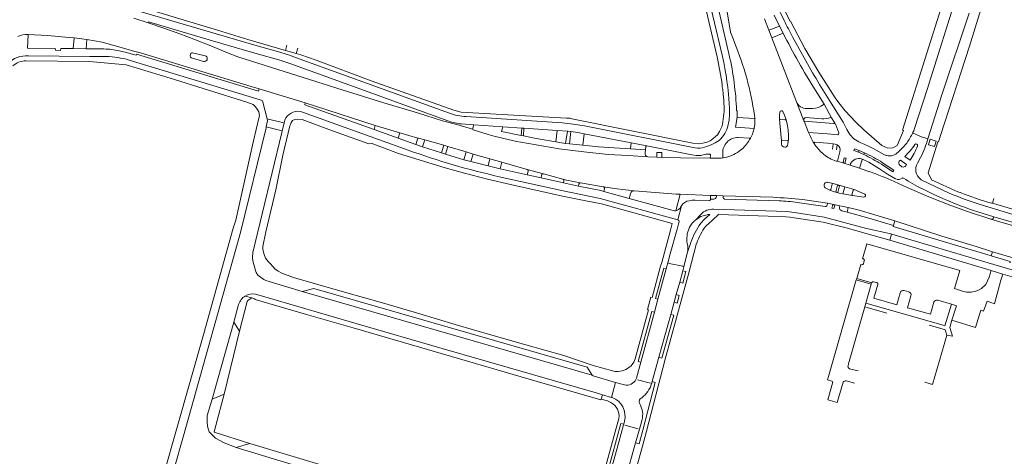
# Model space of a CAD drawing. Extents: x 145000 to 155000, y 457500 to 470000.
# Tile 333 of 548: x 149645 to 149958, y 463721 to 463860. Entities that reach past the tile are written whole.
import ezdxf

# ---------------------------------------------------------------- set-up
doc = ezdxf.new("R2010")
doc.units = 0
doc.header["$LTSCALE"] = 0.2
doc.header["$MEASUREMENT"] = 0
doc.layers.add('kant verharding', color=252, linetype='Continuous', lineweight=0)

msp = doc.modelspace()

# ---------------------------------------------------------------- linework, layer by layer
at = {"layer": 'kant verharding', "lineweight": 0}
for p, q in [((149870.56, 463848.53), (149866.72, 463864.98)), ((149685.98, 463858.78), (149681.43, 463860.27)), ((149881.74, 463860.07), (149883.15, 463856.42)), ((149884.81, 463861.21), (149886.54, 463857.74)), ((149883.15, 463856.42), (149886.54, 463857.74)), ((149883.15, 463856.42), (149884.06, 463854.05)), ((149886.54, 463857.74), (149887.67, 463855.49)), ((149647.89, 463855.08), (149647.68, 463850.72)), ((149662.57, 463854.05), (149659.74, 463854.28)), ((149662.57, 463854.05), (149662.21, 463850.6)), ((149666.55, 463853.53), (149662.57, 463854.05)), ((149666.3, 463850.56), (149666.55, 463853.53)), ((149887.67, 463855.49), (149884.06, 463854.05)), ((149891.92, 463833.73), (149884.06, 463854.05)), ((149662.21, 463850.6), (149666.3, 463850.56)), ((149666.3, 463850.56), (149671.31, 463850.5)), ((149682.51, 463849.43), (149682.57, 463849.61)), ((149719.93, 463849.19), (149715.92, 463850.33)), ((149729.63, 463849.99), (149730.11, 463851.69)), ((149729.63, 463849.99), (149733.02, 463849.03)), ((149733.51, 463850.78), (149733.02, 463849.03)), ((149647.2, 463846.7), (149667.41, 463846.53)), ((149648, 463848.31), (149667.51, 463848.12)), ((149672.7, 463848.07), (149667.51, 463848.12)), ((149682.25, 463848.5), (149682.35, 463848.79)), ((149682.35, 463848.79), (149721.07, 463837.04)), ((149699.49, 463848.82), (149699.32, 463848.27)), ((149704.11, 463848.35), (149700.11, 463849.21)), ((149704.76, 463847.08), (149704.8, 463847.33)), ((149714.46, 463848.02), (149747.98, 463837.44)), ((149728.3, 463846.79), (149719.93, 463849.19)), ((149748.6, 463839.48), (149731.37, 463845.72)), ((149721.3, 463837.84), (149721.07, 463837.04)), ((149721.3, 463837.84), (149735.92, 463833.34)), ((149747.98, 463837.44), (149760.85, 463833.38)), ((149748.6, 463839.48), (149781.54, 463827.55)), ((149897.82, 463837.54), (149900.71, 463832.93)), ((149899.25, 463839.22), (149902.45, 463834.13)), ((149721.95, 463834.18), (149722.31, 463834)), ((149723.8, 463828.25), (149722.31, 463834)), ((149891.92, 463833.71), (149891.92, 463833.73)), ((149894.28, 463827.71), (149891.92, 463833.71)), ((149735.02, 463830.41), (149734.38, 463830.64)), ((149735.76, 463832.75), (149735.92, 463833.34)), ((149757.77, 463824.92), (149735.76, 463832.75)), ((149896.19, 463831.58), (149895.2, 463831.59)), ((149900.71, 463832.93), (149899.7, 463832.33)), ((149900.71, 463832.93), (149903.07, 463828.6)), ((149723.54, 463825.73), (149723.96, 463827.64)), ((149724.09, 463828.19), (149723.8, 463828.25)), ((149723.96, 463827.64), (149723.8, 463828.25)), ((149729.19, 463826.99), (149724.09, 463828.19)), ((149729.43, 463827.88), (149729.19, 463826.99)), ((149768.55, 463818.37), (149735.02, 463830.41)), ((149873.05, 463828.96), (149873.05, 463828.99)), ((149878.44, 463828.37), (149873.27, 463828.72)), ((149894.28, 463827.71), (149894.36, 463827.52)), ((149895.74, 463824.01), (149894.36, 463827.52)), ((149894.36, 463827.52), (149903.69, 463826.83)), ((149894.87, 463828.69), (149899.94, 463828.3)), ((149903.98, 463827.15), (149903.07, 463828.6)), ((149728.63, 463824.51), (149723.54, 463825.73)), ((149729.18, 463826.95), (149728.63, 463824.51)), ((149729.18, 463826.95), (149729.19, 463826.99)), ((149758.15, 463826.18), (149757.77, 463824.92)), ((149765.38, 463822.15), (149757.77, 463824.92)), ((149758.15, 463826.18), (149765.95, 463823.88)), ((149785.42, 463826.69), (149789.41, 463826.4)), ((149789.41, 463826.4), (149789.05, 463825.02)), ((149793.69, 463823.43), (149789.21, 463824.84)), ((149798.61, 463825.73), (149789.41, 463826.4)), ((149804.72, 463825.33), (149798.61, 463825.73)), ((149804.48, 463823.04), (149804.72, 463825.33)), ((149805.38, 463825.3), (149804.72, 463825.33)), ((149805.38, 463825.3), (149805.21, 463822.89)), ((149815.96, 463824.64), (149805.38, 463825.3)), ((149815.96, 463824.64), (149815.48, 463820.99)), ((149815.96, 463824.64), (149819.15, 463824.37)), ((149819.15, 463824.37), (149818.6, 463820.49)), ((149820.28, 463824.25), (149819.15, 463824.37)), ((149765.38, 463822.15), (149765.95, 463823.88)), ((149771.04, 463820.15), (149765.38, 463822.15)), ((149765.95, 463823.88), (149771.71, 463822.19)), ((149771.71, 463822.19), (149771.04, 463820.15)), ((149771.71, 463822.19), (149771.93, 463822.12)), ((149771.93, 463822.12), (149773.89, 463821.58)), ((149773.18, 463819.39), (149773.89, 463821.58)), ((149773.89, 463821.58), (149779.89, 463819.9)), ((149804.48, 463823.04), (149805.21, 463822.89)), ((149819.84, 463820.36), (149820.28, 463824.25)), ((149824.45, 463823.55), (149824.06, 463819.91)), ((149839.41, 463820.65), (149824.45, 463823.55)), ((149876.9, 463822.17), (149873.42, 463822.41)), ((149887.18, 463820.25), (149887.12, 463821.28)), ((149773.18, 463819.39), (149771.04, 463820.15)), ((149779.15, 463817.49), (149773.18, 463819.39)), ((149779.15, 463817.49), (149779.89, 463819.9)), ((149779.89, 463819.9), (149781.2, 463819.54)), ((149781.2, 463819.54), (149780.47, 463817.08)), ((149781.2, 463819.54), (149787.05, 463817.79)), ((149815.48, 463820.99), (149818.6, 463820.49)), ((149818.6, 463820.49), (149819.84, 463820.36)), ((149819.84, 463820.36), (149824.06, 463819.91)), ((149839.23, 463818.72), (149839.41, 463820.65)), ((149843.93, 463818.41), (149839.23, 463818.72)), ((149844.35, 463819.69), (149839.41, 463820.65)), ((149889.29, 463821.17), (149889.21, 463820.23)), ((149897.89, 463819.94), (149897.53, 463820.47)), ((149903.33, 463818.69), (149903.54, 463820.36)), ((149904.24, 463820.28), (149903.54, 463820.36)), ((149904.61, 463818.5), (149904.83, 463820.08)), ((149911.65, 463817.67), (149910.13, 463818.2)), ((149911.85, 463818.23), (149911.65, 463817.67)), ((149911.85, 463818.23), (149913.53, 463817.5)), ((149780.47, 463817.08), (149779.15, 463817.49)), ((149786.31, 463815.28), (149780.47, 463817.08)), ((149786.31, 463815.28), (149787.05, 463817.79)), ((149788.46, 463814.7), (149786.31, 463815.28)), ((149787.05, 463817.79), (149789.21, 463817.12)), ((149789.21, 463817.12), (149788.46, 463814.7)), ((149789.21, 463817.12), (149794.56, 463815.61)), ((149793.98, 463813.32), (149794.56, 463815.61)), ((149794.56, 463815.61), (149798.33, 463814.54)), ((149844.75, 463816.26), (149847.59, 463816.1)), ((149849.14, 463816.03), (149847.59, 463816.1)), ((149864.49, 463815.77), (149866.12, 463815.78)), ((149866.12, 463815.78), (149867.99, 463815.8)), ((149867.99, 463815.8), (149868.75, 463815.91)), ((149868.75, 463815.91), (149868.78, 463815.91)), ((149904.95, 463814.82), (149905.71, 463817.87)), ((149911.65, 463817.67), (149913.3, 463816.96)), ((149911.95, 463812.66), (149912.74, 463815.23)), ((149913.3, 463816.96), (149913.53, 463817.5)), ((149926.32, 463816.37), (149928.05, 463815.15)), ((149931.33, 463816.01), (149930.36, 463814.24)), ((149788.46, 463814.7), (149793.98, 463813.32)), ((149797.83, 463812.44), (149793.98, 463813.32)), ((149798.33, 463814.54), (149797.83, 463812.44)), ((149797.83, 463812.44), (149806.38, 463810.49)), ((149798.33, 463814.54), (149806.39, 463812.24)), ((149806.39, 463812.24), (149811.6, 463810.79)), ((149904.95, 463814.82), (149904.55, 463814.89)), ((149908.95, 463813.63), (149904.95, 463814.82)), ((149908.95, 463813.63), (149911.95, 463812.66)), ((149915.14, 463811.52), (149911.95, 463812.66)), ((149925.21, 463813.24), (149924.75, 463813.56)), ((149806.38, 463810.49), (149806.69, 463811.63)), ((149810.8, 463809.51), (149806.38, 463810.49)), ((149810.8, 463809.51), (149810.98, 463810.38)), ((149810.8, 463809.51), (149817.88, 463807.95)), ((149817.74, 463809.16), (149811.6, 463810.79)), ((149817.88, 463807.95), (149818.02, 463808.53)), ((149822.7, 463806.91), (149817.88, 463807.95)), ((149822.7, 463806.91), (149822.79, 463807.52)), ((149823.34, 463807.95), (149830.54, 463806.73)), ((149830.79, 463805.22), (149830.95, 463806.13)), ((149902.48, 463805.66), (149901.29, 463806.23)), ((149901.91, 463808.12), (149903.11, 463807.82)), ((149903.11, 463807.82), (149907.24, 463806.7)), ((149907.24, 463806.7), (149906.67, 463804.44)), ((149907.24, 463806.7), (149910.29, 463805.86)), ((149913.58, 463804.42), (149910.29, 463805.86)), ((149838.83, 463803), (149830.79, 463805.22)), ((149838.83, 463803), (149852.76, 463799.18)), ((149864.63, 463803.97), (149855.02, 463804.35)), ((149864.56, 463802.56), (149864.58, 463802.79)), ((149864.58, 463802.79), (149864.63, 463803.97)), ((149864.58, 463802.79), (149865.64, 463802.78)), ((149866.55, 463803.94), (149864.63, 463803.97)), ((149866.54, 463803.63), (149866.55, 463803.94)), ((149868.62, 463803.85), (149866.55, 463803.94)), ((149868.62, 463803.85), (149868.6, 463803.32)), ((149868.62, 463803.85), (149884.44, 463803.38)), ((149869.05, 463802.8), (149886.4, 463802.24)), ((149909.73, 463803.91), (149906.67, 463804.44)), ((149909.73, 463803.91), (149913.35, 463803.47)), ((149954.15, 463801.56), (149954.55, 463802.96)), ((149854.23, 463796.24), (149855.39, 463800.68)), ((149855.13, 463800.25), (149855.39, 463800.68)), ((149892.18, 463801.76), (149901.08, 463800.43)), ((149901.65, 463800.84), (149901.76, 463801.47)), ((149905.72, 463800.68), (149901.76, 463801.47)), ((149905.62, 463800.3), (149905.72, 463800.68)), ((149908.35, 463800.13), (149905.72, 463800.68)), ((149908, 463798.62), (149908.35, 463800.13)), ((149950.22, 463801.09), (150000, 463786.1)), ((149859.81, 463796.11), (149861.59, 463797.97)), ((149860.86, 463796.88), (149859.81, 463796.11)), ((149861.54, 463795.16), (149862.69, 463796.41)), ((149863.51, 463797.13), (149862.69, 463796.41)), ((149863.09, 463794.17), (149865.25, 463796.16)), ((149863.51, 463797.13), (149864.45, 463797.95)), ((149864.45, 463797.95), (149863.88, 463797.91)), ((149867.18, 463797.93), (149865.25, 463796.16)), ((149908, 463798.62), (149906.31, 463799.08)), ((149949.47, 463798.8), (149954.64, 463797.23)), ((149954.52, 463796.83), (149954.64, 463797.23)), ((149954.64, 463797.23), (149966.22, 463793.76)), ((149851.82, 463785.38), (149853.98, 463793.31)), ((149851.94, 463792.99), (149852.49, 463795.07)), ((149853.98, 463793.31), (149854.32, 463794.53)), ((149854.32, 463794.53), (149854.63, 463795.65)), ((149858.55, 463794.81), (149858.84, 463795.2)), ((149922.71, 463794.46), (149922.61, 463794.12)), ((149922.61, 463794.12), (149953.39, 463784.88)), ((149923.14, 463795.93), (149922.71, 463794.46)), ((149849.97, 463785.82), (149851.94, 463792.99)), ((149922.15, 463791.68), (149921.52, 463789.72)), ((149921.87, 463791.74), (149922.15, 463791.68)), ((149922.15, 463791.68), (149922.16, 463791.71)), ((149922.16, 463791.71), (149952.79, 463782.56)), ((149857.24, 463785.6), (149858.39, 463789.03)), ((149857.74, 463779.36), (149860.22, 463788.81)), ((149953.73, 463780.12), (149921.52, 463789.72)), ((149953.85, 463786.16), (149949.02, 463787.72)), ((149851.82, 463785.38), (149851.08, 463782.56)), ((149857.24, 463785.6), (149856.19, 463781.34)), ((149953.72, 463784.78), (149953.39, 463784.88)), ((149953.72, 463784.78), (149954.13, 463786.08)), ((149953.85, 463786.16), (149954.13, 463786.08)), ((149954.13, 463786.08), (149960.33, 463784.29)), ((149847.93, 463771.05), (149850.56, 463780.68)), ((149850.56, 463780.68), (149851.08, 463782.56)), ((149851.08, 463782.56), (149851.53, 463782.41)), ((149851.53, 463782.41), (149855.8, 463781.47)), ((149855.8, 463781.47), (149856.19, 463781.34)), ((149856.19, 463781.34), (149855.83, 463780.04)), ((149913.47, 463783.26), (149913.2, 463782.29)), ((149855.83, 463780.04), (149854.83, 463776.42)), ((149910.92, 463777.22), (149911.07, 463777.64)), ((149911.07, 463777.64), (149915.8, 463776.27)), ((149952.08, 463775.73), (149953.12, 463778.01)), ((149953.73, 463780.12), (149953.12, 463778.01)), ((149957.48, 463779), (149953.73, 463780.12)), ((149957.48, 463779), (149956.85, 463777.1)), ((149957.48, 463779), (149990.36, 463769.2)), ((149854.83, 463776.42), (149853.73, 463772.47)), ((149910.92, 463777.22), (149915.69, 463775.8)), ((149913.95, 463769.8), (149915.69, 463775.8)), ((149915.69, 463775.8), (149915.8, 463776.27)), ((149916.38, 463776.59), (149917.46, 463776.28)), ((149956.85, 463777.1), (149954.78, 463769.58)), ((149716.84, 463772.03), (149718.92, 463771.42)), ((149827.07, 463746.89), (149734.94, 463773.44)), ((149853.73, 463772.47), (149853.06, 463770.07)), ((149926.13, 463773.78), (149927.6, 463773.35)), ((149714.76, 463769.34), (149713.25, 463763.7)), ((149846.81, 463766.93), (149847.93, 463771.05)), ((149853.06, 463770.07), (149851.99, 463766.21)), ((149913.62, 463768.65), (149913.95, 463769.8)), ((149920.65, 463766.63), (149913.62, 463768.65)), ((149936.82, 463770.72), (149941.17, 463769.45)), ((149842.46, 463751.01), (149846.81, 463766.93)), ((149851.99, 463766.21), (149848.23, 463752.62)), ((149713.25, 463763.7), (149706.33, 463739.28)), ((149713.25, 463763.7), (149715.06, 463760.82)), ((149710.11, 463740.9), (149715.06, 463760.82)), ((149827.4, 463750), (149818.01, 463753.16)), ((149848.23, 463752.62), (149846.07, 463744.84)), ((149833.45, 463748.23), (149827.4, 463750)), ((149908.46, 463750.46), (149908.31, 463749.86)), ((149827.36, 463746.7), (149827.07, 463746.89)), ((149827.36, 463746.7), (149834.43, 463744.61)), ((149908.78, 463748.94), (149911.52, 463748.23)), ((149833.15, 463739.86), (149834.43, 463744.61)), ((149834.43, 463744.61), (149837.27, 463743.78)), ((149841.41, 463745.45), (149845.52, 463744.35)), ((149846.07, 463744.84), (149845.95, 463744.35)), ((149910.39, 463744.32), (149907.7, 463745.05)), ((149710.11, 463740.9), (149706.33, 463739.28)), ((149707.53, 463730.96), (149710.11, 463740.9)), ((149829.9, 463739.24), (149830.33, 463740.69)), ((149830.33, 463740.69), (149833.15, 463739.86)), ((149833.39, 463739.78), (149833.15, 463739.86)), ((149842.09, 463739.03), (149842.04, 463738.97)), ((149842.81, 463739.75), (149842.61, 463739.58)), ((149707.22, 463729.75), (149707.53, 463730.96)), ((149836.99, 463731.12), (149837.06, 463731.37)), ((149837.06, 463731.37), (149837.3, 463732.34)), ((149842.88, 463732.8), (149842.03, 463729.76)), ((149842.03, 463729.76), (149840.83, 463725.44)), ((149713.98, 463723.98), (149718.27, 463725.24)), ((149840.83, 463725.44), (149837.74, 463714.39)), ((149713.98, 463723.98), (149750.38, 463712.93))]:
    msp.add_line(p, q, dxfattribs=at)
at = {"layer": 'kant verharding', "lineweight": 0, "flags": 128}
for points in [[(149894.6, 463850.61), (149890.01, 463859.26), (149889.92, 463859.2), (149885.06, 463869.16), (149881.4, 463877.36), (149878.74, 463883.73), (149877.15, 463888.07), (149871.19, 463903.67), (149863.86, 463923.02), (149862.61, 463926.25), (149858.58, 463936.99), (149836.66, 463994.39), (149833.95, 464001.59), (149828.9, 464014.9), (149825.37, 464024.15)], [(149729.63, 463849.99), (149717.66, 463853.44), (149708.02, 463856.46), (149687.26, 463862.65), (149681.55, 463864.27), (149676.26, 463866.09), (149666.47, 463869.29), (149662.16, 463870.43), (149659.8, 463870.95), (149657.05, 463871.49)], [(149781.71, 463830.1), (149733.93, 463847.33), (149730.55, 463848.59), (149727.1, 463849.67), (149719.93, 463851.68), (149665.39, 463867.76), (149663.51, 463868.25), (149659.67, 463869.15), (149656.51, 463869.75), (149653.22, 463870.26), (149647.01, 463871.09)], [(149870.65, 463829.18), (149870.67, 463830.21), (149870.62, 463831.68), (149870.55, 463833.16), (149870.45, 463834.64), (149870.33, 463836.12), (149870.21, 463837.25), (149870.08, 463838.39), (149869.83, 463840.28), (149869.56, 463842.17), (149869.4, 463843.14), (149869.21, 463844.23), (149868.82, 463846.18), (149868.4, 463848.11), (149865.36, 463861.04), (149863, 463871.04)], [(149943.5, 463869.69), (149933.4, 463837.62), (149929.41, 463825.26), (149929.14, 463824.53), (149928.82, 463823.83)], [(149955.5, 463870.49), (149954.96, 463870.02), (149953.94, 463868.89), (149952.05, 463866.49), (149951.62, 463865.77), (149951.25, 463864.67), (149950.5, 463862.98), (149946.82, 463851.33)], [(149869.4, 463865.47), (149869.41, 463865.4), (149869.33, 463865.4), (149870.98, 463855.78), (149871.66, 463853.97)], [(149920.91, 463818.95), (149922.53, 463819.14), (149923.95, 463819.88), (149925.89, 463824.59), (149925.61, 463824.71), (149926.91, 463828.7), (149938.53, 463865.54)], [(149866.68, 463848.01), (149864.5, 463857.43), (149863.34, 463862.35)], [(149715.92, 463850.33), (149706.44, 463853.11), (149686.11, 463859.14), (149685.98, 463858.78)], [(149685.98, 463858.78), (149691, 463857.1), (149696.04, 463855.29), (149700.5, 463853.6), (149705.93, 463851.48), (149711.27, 463849.29), (149714.46, 463848.02)], [(149946.73, 463861.81), (149938.22, 463836.27), (149933.65, 463821.97)], [(149659.74, 463854.28), (149654.07, 463854.74), (149647.89, 463855.08)], [(149666.55, 463853.53), (149671.42, 463852.59), (149674.82, 463851.69), (149678.23, 463850.73), (149682.51, 463849.43)], [(149647.68, 463850.72), (149656.53, 463850.64), (149656.54, 463850.07), (149658.23, 463850.02), (149658.29, 463850.61), (149662.21, 463850.6)], [(149676.31, 463850.02), (149678.71, 463849.5), (149681.08, 463848.85), (149682.25, 463848.5)], [(149682.57, 463849.61), (149718.78, 463838.61), (149721.3, 463837.84)], [(149913.31, 463824.83), (149910.74, 463827.19), (149907.35, 463830.84), (149905.33, 463833.38), (149904.16, 463834.95), (149898.98, 463843.08), (149894.6, 463850.61)], [(149946.82, 463851.33), (149937.62, 463823.05), (149936.98, 463820.99), (149936.84, 463821.02), (149933.7, 463811.11)], [(149667.41, 463846.53), (149679.07, 463845.41), (149692.96, 463841.17), (149717.38, 463833.58), (149719.35, 463832.8), (149720.09, 463832.16), (149720.65, 463831.38), (149721.19, 463830.47), (149721.42, 463829.36), (149721.31, 463828.89)], [(149679.98, 463846.95), (149721.58, 463834.32), (149721.95, 463834.18)], [(149699.77, 463847.68), (149702.2, 463846.93), (149703.59, 463846.52)], [(149731.37, 463845.72), (149728.49, 463846.74), (149728.3, 463846.79)], [(149864.46, 463821.34), (149863.58, 463820.89), (149862.22, 463820.56), (149860.8, 463820.4), (149859.02, 463820.55), (149820.55, 463828.31), (149819.9, 463828.5), (149818.9, 463828.51), (149785.44, 463830.46), (149783.1, 463831.07), (149756.83, 463840.37), (149739.42, 463846.91), (149734.47, 463848.61), (149733.02, 463849.03)], [(149902.45, 463834.13), (149906.79, 463827.19), (149907.21, 463826.41), (149907.63, 463825.5)], [(149735.92, 463833.34), (149739.13, 463832.35), (149758.15, 463826.18)], [(149760.85, 463833.38), (149771.51, 463830.21), (149779.52, 463827.67)], [(149873.05, 463828.99), (149873.09, 463830.86), (149872.89, 463830.89)], [(149878.36, 463830.87), (149878.58, 463829.48), (149878.68, 463828.61)], [(149888.5, 463828.26), (149888.08, 463829.46), (149887.57, 463830.64)], [(149721.31, 463828.89), (149719.42, 463820.89), (149713.84, 463796.07), (149713.05, 463793.58), (149703.7, 463760.14), (149682.46, 463685.36), (149682.13, 463684.24)], [(149731.18, 463826.53), (149731.42, 463827.09), (149731.85, 463827.81), (149732.65, 463828.04), (149733.53, 463828.18), (149734.98, 463828.06), (149743.44, 463824.91), (149756.1, 463820.41), (149756.8, 463820.53)], [(149779.52, 463827.67), (149784.04, 463826.55), (149789.05, 463825.02)], [(149865.04, 463820.12), (149864.79, 463819.99), (149863.42, 463819.48), (149862, 463819.13), (149861.23, 463819.03), (149860.45, 463819.02), (149859.67, 463819.09), (149824.55, 463826.07), (149821.05, 463826.65), (149817.52, 463827), (149787.02, 463829.03)], [(149878.45, 463825.22), (149872.54, 463825.62), (149872.87, 463827.41), (149873.05, 463828.96)], [(149878.45, 463825.22), (149878.66, 463826.56), (149878.7, 463827.91), (149878.68, 463828.61)], [(149886.63, 463830.4), (149886.56, 463829.34), (149886.54, 463828.23)], [(149887.12, 463821.28), (149886.6, 463826.95), (149886.54, 463828.23)], [(149888.26, 463827.95), (149886.76, 463828.06), (149886.61, 463828.1), (149886.54, 463828.23)], [(149889.04, 463826.07), (149888.81, 463827.17), (149888.5, 463828.26)], [(149894.28, 463827.71), (149894.26, 463828.07), (149894.39, 463828.4)], [(149902.77, 463828.69), (149902.93, 463828.7), (149903.07, 463828.6)], [(149653.41, 463557), (149655.28, 463556.8), (149656.44, 463556.88), (149657.39, 463557.15), (149658.42, 463557.48), (149659.38, 463557.99), (149660.36, 463558.65), (149661.1, 463559.49), (149661.77, 463560.51), (149662.32, 463562.58), (149669.42, 463593.72), (149669.57, 463596.58), (149669.04, 463621.38), (149669.28, 463627.61), (149669.97, 463631.88), (149671.35, 463637.06), (149677.93, 463660.28), (149684.97, 463684.5), (149697.25, 463727.68), (149715.33, 463792.25), (149723.48, 463825.49), (149723.54, 463825.73)], [(149719.26, 463785.81), (149728.52, 463823.98), (149728.63, 463824.51)], [(149723.73, 463783.53), (149723.31, 463784.04), (149722.81, 463785.23), (149722.4, 463786.81), (149722.42, 463787.74), (149723.34, 463792.4), (149726.57, 463805.74), (149728.83, 463816.74), (149731, 463826.09), (149731.18, 463826.53)], [(149789.21, 463824.84), (149789.24, 463824.96), (149789.05, 463825.02)], [(149804.48, 463823.04), (149798.25, 463824.32), (149798.61, 463825.73)], [(149868.23, 463825.8), (149867.51, 463824.23), (149866.86, 463823.17), (149864.81, 463821.52), (149864.46, 463821.34)], [(149913.31, 463824.83), (149918.98, 463819.88), (149920.91, 463818.95)], [(149805.21, 463822.89), (149808.69, 463822.18), (149815.48, 463820.99)], [(149824.45, 463823.55), (149822.5, 463823.94), (149820.28, 463824.25)], [(149867.32, 463821.45), (149866.09, 463820.65), (149865.04, 463820.12)], [(149876.65, 463821.07), (149877.11, 463821.8)], [(149889.03, 463821.39), (149887.36, 463821.51), (149887.19, 463821.45), (149887.12, 463821.28)], [(149895.74, 463824.01), (149901.82, 463823.54), (149905, 463823.26)], [(149928.82, 463823.83), (149931.32, 463822.73), (149933.65, 463821.97)], [(149934.33, 463821.79), (149933.8, 463820.09), (149935.71, 463819.49), (149936.24, 463821.19), (149934.33, 463821.79)], [(149821.29, 463802.98), (149817.66, 463803.72), (149801.08, 463807.44), (149793.78, 463809.13), (149786.52, 463811), (149780.3, 463812.77), (149765.55, 463817.29), (149756.8, 463820.53)], [(149844.75, 463816.26), (149838.44, 463816.61), (149832.15, 463817.02), (149824.35, 463817.82), (149816.58, 463818.78), (149804.4, 463820.87)], [(149824.06, 463819.91), (149829.04, 463819.43), (149834.01, 463819.05), (149839.23, 463818.72)], [(149843.93, 463818.41), (149843.83, 463817.45), (149843.83, 463817.04), (149844, 463816.68), (149844.31, 463816.43), (149844.75, 463816.26)], [(149843.93, 463818.41), (149844.05, 463819.49), (149844.16, 463819.65), (149844.35, 463819.69)], [(149844.35, 463819.69), (149858.66, 463816.83), (149860.08, 463816.64), (149861.51, 463816.63), (149863.13, 463817.03), (149864.25, 463817.13), (149864.46, 463817.09), (149864.54, 463816.98), (149864.57, 463816.85), (149864.49, 463815.77)], [(149903.54, 463820.36), (149901.81, 463820.57), (149897.75, 463820.87)], [(149910.13, 463818.2), (149910.32, 463818.75), (149911.85, 463818.23)], [(149912.91, 463820.43), (149914.54, 463819.72), (149916.32, 463818.83), (149919.83, 463816.9)], [(149924.2, 463817.66), (149925.62, 463819.09), (149926.93, 463820.61)], [(149847.59, 463816.1), (149847.61, 463817.64), (149849.18, 463817.58), (149849.14, 463816.03)], [(149849.14, 463816.03), (149855.13, 463815.88), (149864.49, 463815.77)], [(149868.5, 463817.38), (149868.49, 463816.16), (149868.56, 463815.97), (149868.75, 463815.91)], [(149907.1, 463815.96), (149907.68, 463815.81), (149907.3, 463814.25), (149906.72, 463814.41), (149907.1, 463815.96)], [(149913.11, 463815.39), (149914.9, 463814.49), (149916.64, 463813.5), (149918.34, 463812.43), (149920.84, 463810.75), (149922.1, 463809.95), (149923.42, 463809.25)], [(149924.58, 463814.84), (149924.93, 463815.16), (149926.9, 463813.75), (149926.65, 463813.42)], [(149919.25, 463814.36), (149922.82, 463811.96), (149922.49, 463811.48), (149918.9, 463813.85)], [(149854.23, 463796.24), (149829.53, 463803.03), (149817.86, 463805.4), (149797.53, 463809.92)], [(149817.74, 463809.16), (149818.85, 463808.87), (149823.34, 463807.95)], [(149925.59, 463809.49), (149925.74, 463809.54), (149925.89, 463809.49)], [(149931.78, 463808.8), (149935.95, 463806.76), (149940.18, 463804.84)], [(149933.7, 463811.11), (149934.83, 463808.91), (149938.48, 463807.21)], [(149822.7, 463806.91), (149829.74, 463805.51), (149830.79, 463805.22)], [(149830.54, 463806.73), (149834.92, 463806.12), (149840.36, 463805.44)], [(149903.11, 463807.82), (149903.21, 463807.71), (149903.21, 463807.55), (149902.8, 463805.81), (149902.67, 463805.67), (149902.48, 463805.66)], [(149906.67, 463804.44), (149905.53, 463804.68), (149903.99, 463805.11), (149902.48, 463805.66)], [(149905.54, 463807.06), (149904.96, 463807.2), (149904.45, 463805.09), (149905.02, 463804.95), (149905.54, 463807.06)], [(149910.29, 463805.86), (149910.1, 463805.84), (149909.97, 463805.69), (149909.53, 463804.19), (149909.58, 463804.01), (149909.73, 463803.91)], [(149953.64, 463796.43), (149946.55, 463798.78), (149940.89, 463800.8), (149933.96, 463803.53), (149927.06, 463806.51), (149922.97, 463808.36)], [(149931.96, 463806.02), (149935.55, 463804.3), (149939.18, 463802.66)], [(149852.49, 463795.07), (149829.95, 463801.28), (149825.02, 463802.21), (149821.29, 463802.98)], [(149838.83, 463803), (149839.25, 463804.52), (149839.27, 463804.67)], [(149840.36, 463805.44), (149853.66, 463804.41), (149855.02, 463804.35)], [(149855.02, 463804.35), (149853.57, 463799.12)], [(149857.8, 463802.31), (149858.77, 463802.42), (149859.77, 463802.47), (149864.33, 463802.31)], [(149893.87, 463802.65), (149897.4, 463802.19), (149901.76, 463801.47)], [(149992.39, 463790.09), (149983.44, 463792.76), (149975.81, 463795.24), (149967.42, 463797.72), (149967.38, 463797.58), (149953.77, 463801.67), (149953.71, 463801.55), (149950.27, 463802.6), (149946.11, 463804.05)], [(149865.59, 463799.57), (149888.87, 463798.82), (149891.33, 463798.54), (149900.67, 463797.12), (149914.2, 463793.49), (149921.87, 463791.74)], [(149903.8, 463799.8), (149903.18, 463799.9), (149903.44, 463801.02), (149904.05, 463800.91), (149903.8, 463799.8)], [(149923.14, 463795.93), (149916.81, 463797.84), (149911.8, 463799.31), (149910.58, 463799.63), (149908.35, 463800.13)], [(149921.52, 463789.72), (149913.67, 463792.02), (149908.11, 463793.55), (149900.4, 463795.53), (149891.2, 463796.91), (149889.84, 463797.1), (149888.52, 463797.19), (149882.94, 463797.42), (149867.18, 463797.93)], [(149922.71, 463794.46), (149914.92, 463796.72), (149908, 463798.62)], [(149966.53, 463791.98), (149962.9, 463793.78), (149958.26, 463795.06), (149953.64, 463796.43)], [(149949.02, 463787.72), (149938.13, 463791.08), (149923.14, 463795.93)], [(149944.99, 463773.48), (149942.09, 463774.39), (149943.85, 463780.11), (149914.26, 463788.61), (149912.89, 463783.89), (149913.16, 463783.82)], [(149719.85, 463780.96), (149719.46, 463782.38), (149719.28, 463783.33), (149719.14, 463784.26), (149719.26, 463785.8)], [(149839.71, 463750.28), (149840.27, 463751.01), (149840.7, 463752.13), (149844.95, 463767.65), (149844.59, 463767.77), (149845.65, 463771.64), (149846.04, 463771.57), (149848.75, 463781.46), (149849.11, 463782.64), (149849.97, 463785.82)], [(149959.89, 463782.66), (149959.73, 463782.71), (149959.77, 463783.01), (149953.72, 463784.78)], [(149734.94, 463773.44), (149723.43, 463776.94), (149722.71, 463777.32), (149721.75, 463777.99), (149720.86, 463778.68), (149720.34, 463779.48), (149719.98, 463780.47), (149719.85, 463780.96)], [(149818.01, 463753.16), (149806.01, 463756.54), (149795.2, 463759.6), (149783.52, 463763), (149772.27, 463766.4), (149760.42, 463769.85), (149748.36, 463773.26), (149732.2, 463777.93), (149728.49, 463779.26), (149727.33, 463779.93), (149726.29, 463780.67), (149725.6, 463781.41), (149724.91, 463782.24), (149724.15, 463783.01), (149723.73, 463783.53)], [(149850.56, 463780.68), (149849.79, 463780.89), (149847.16, 463771.26), (149847.93, 463771.05)], [(149912.65, 463781.98), (149912.36, 463782.06), (149911.07, 463777.64)], [(149952.79, 463782.56), (150149.39, 463724.63), (150160.18, 463721.47)], [(149857.74, 463779.36), (149853.82, 463765.06), (149850.23, 463752), (149844.28, 463729.09)], [(149855.83, 463780.04), (149856.79, 463779.77), (149855.79, 463776.16), (149854.83, 463776.42)], [(149734.94, 463773.44), (149738.65, 463774.38), (149758.9, 463768.6), (149825.46, 463749.39), (149827.07, 463746.89)], [(149910.92, 463777.22), (149906.79, 463762.79), (149902.07, 463746.46)], [(149917.75, 463775.71), (149916.51, 463771.37), (149923.8, 463769.28), (149924.9, 463773.07)], [(149948.86, 463773.58), (149949.76, 463773.91), (149950.73, 463774.42), (149952.08, 463775.73)], [(149715.06, 463760.82), (149717.45, 463770.27), (149717.81, 463770.76), (149718.29, 463771.08), (149718.92, 463771.42)], [(149718.92, 463771.42), (149719.9, 463771.12), (149719.86, 463771), (149719.99, 463770.96)], [(149720.08, 463772.62), (149724.14, 463771.47), (149752.41, 463763.24), (149779.4, 463755.36), (149829.01, 463741.08), (149830.33, 463740.69)], [(149853.73, 463772.47), (149854.7, 463772.21), (149854.03, 463769.8), (149853.06, 463770.07)], [(149928.27, 463772.11), (149927.19, 463768.3), (149934.49, 463766.22), (149935.58, 463770.03)], [(149719.99, 463770.96), (149736.36, 463766.18), (149751.14, 463761.9), (149779.79, 463753.56), (149809.58, 463744.94), (149829.81, 463739.12), (149829.84, 463739.26), (149829.9, 463739.24)], [(149908.46, 463750.46), (149910.96, 463759.44), (149913.62, 463768.65)], [(149913.95, 463769.8), (149938.47, 463762.74), (149939.06, 463762.61), (149941.17, 463769.45)], [(149941.28, 463764.32), (149942.77, 463768.9), (149941.17, 463769.45)], [(149954.78, 463769.58), (149952.43, 463770.42), (149951.29, 463767.26), (149950.42, 463767.59), (149948.81, 463762.03), (149941.28, 463764.32)], [(149846.81, 463766.93), (149846.03, 463767.14), (149841.69, 463751.22), (149842.46, 463751.01)], [(149851.99, 463766.21), (149852.96, 463765.94), (149849.19, 463752.35), (149848.23, 463752.62)], [(149934.08, 463762.76), (149938.14, 463761.59), (149939.17, 463761.27), (149939.71, 463759.55)], [(149941.28, 463764.32), (149940.66, 463761.99), (149941.43, 463759.29), (149939.71, 463759.55)], [(149939.71, 463759.55), (149938.86, 463756.62), (149935.1, 463743.89), (149932.64, 463744.63)], [(149840.93, 463745.57), (149841.07, 463745.91), (149842.46, 463751.01)], [(149903.16, 463745.04), (149901.79, 463745.45), (149902.07, 463746.46)], [(149843.1, 463729.43), (149847.04, 463744.57), (149846.07, 463744.84)], [(149906.75, 463744.68), (149904.86, 463738.27), (149901.87, 463739.12), (149903.37, 463744.32)], [(149706.33, 463739.28), (149704.8, 463734.1), (149704.76, 463732.92)], [(149832.99, 463738.2), (149831.94, 463738.71), (149829.9, 463739.24)], [(149841.91, 463738.38), (149842.02, 463737.96), (149842.23, 463737.55)], [(149704.76, 463732.92), (149704.79, 463731.85), (149704.9, 463730.82), (149705.11, 463729.82), (149705.4, 463728.91), (149705.94, 463728.33), (149707.39, 463726.91), (149710.2, 463725.46), (149713.98, 463723.98)], [(149835.52, 463733.19), (149830.54, 463715.07), (149830.92, 463714.52), (149830.67, 463713.6), (149830.05, 463713.27), (149826.38, 463699.91), (149818.83, 463672.33), (149818.18, 463670), (149816.61, 463664.79), (149815.55, 463661.37), (149814.73, 463658.27), (149810.22, 463641.66), (149806.41, 463627.58), (149801.27, 463608.82), (149793.25, 463579.97), (149788.11, 463561.7), (149786.65, 463556.62), (149785.57, 463554.97), (149785.19, 463554.07), (149784.38, 463551.15), (149784.03, 463550.18), (149783.5, 463549.05)], [(149837.06, 463731.37), (149836.18, 463731.59), (149831.98, 463716.28), (149832.66, 463715.34)], [(149832.66, 463715.34), (149835.46, 463725.58), (149836.99, 463731.12)], [(149841.61, 463729.89), (149837.38, 463731.02), (149837.38, 463731.02)], [(149718.27, 463725.24), (149706.97, 463728.81), (149707.22, 463729.75)], [(149844.28, 463729.09), (149843.05, 463724.37), (149829.72, 463676.43), (149821.49, 463646.33), (149818.64, 463636.18), (149815.27, 463624.24), (149813.22, 463616.86), (149803.79, 463581.91), (149798.03, 463560.83), (149786.7, 463524.32), (149777.48, 463495.48)], [(149840.83, 463725.44), (149841.98, 463725.12), (149843.1, 463729.43)], [(149750.38, 463712.93), (149749.35, 463714.67), (149747.93, 463716.27), (149718.27, 463725.24)]]:
    msp.add_lwpolyline(points, dxfattribs=at)
at = {"layer": 'kant verharding', "lineweight": 0}
for centre, radius, start, end in [((150484.88, 464154.1), 665.6, 205.34666, 206.27179), ((150061.66, 463945.04), 193.56, 206.2307, 207.9551), ((150085.58, 463955.53), 221.75, 206.8143, 212.1463), ((150150.32, 463991.89), 293.84, 207.9209, 209.6122), ((149699.94, 463848.28), 0.625, 181.0528, 253.8301), ((149699.98, 463848.73), 0.503, 75.4177, 169.3693), ((149703.84, 463847.5), 1.01, 255.6243, 335.4089), ((149703.87, 463847.45), 0.931, 352.6834, 75.3939), ((149775.49, 463826.89), 93.61, 7.4138, 13.042), ((149773.55, 463826.76), 99.43, 2.3799, 12.6481), ((150155.4, 463994.83), 299.71, 209.6203, 211.2787), ((149747.94, 463823.42), 121.37, 6.9082, 7.3567), ((149766.81, 463825.95), 102.34, 5.7395, 6.777), ((149775.11, 463826.86), 93.99, 3.2668, 5.6877), ((149733.6, 463826.21), 4.5, 80.016, 158.1933), ((149839.7, 463832.23), 29.25, 347.2958, 359.9827), ((149887.14, 463830.37), 0.508, 31.7054, 176.4818), ((149786.45, 463840.45), 13.8, 249.1788, 265.7417), ((149900.1, 463837.75), 9.45, 269.0185, 286.4015), ((149871.85, 463822.74), 17.52, 354.8558, 10.9611), ((149903.76, 463827.06), 0.239, 254.2409, 23.4622), ((149890.5, 463819.74), 15.39, 15.4513, 28.8001), ((149915.99, 463828.93), 9.04, 202.3424, 234.0385), ((149873.41, 463817.5), 4.91, 89.8353, 181.4317), ((149876.88, 463821.92), 0.251, 331.5293, 86.0487), ((149889.07, 463821.16), 0.226, 0.9144, 98.6128), ((149904.89, 463823.7), 0.46, 284.0506, 17.5307), ((149915.99, 463828.94), 9.04, 234.0432, 250.0606), ((149909.74, 463832.83), 21.1, 324.5935, 334.7568), ((149867.48, 463826.95), 10.9, 304.9176, 327.356), ((149897.76, 463820.6), 0.265, 91.3432, 211.0373), ((149903.94, 463818.44), 1.86, 61.2871, 80.4385), ((149903.94, 463818.44), 1.86, 342.104, 61.2655), ((149907.37, 463828.42), 24.58, 327.3022, 339.0694), ((149929.89, 463819.86), 0.485, 334.0019, 142.2333), ((149866.77, 463827.47), 11.73, 279.8646, 306.3082), ((149894.45, 463776.41), 44.72, 56.8615, 65.0831), ((149921.46, 463820.42), 3.88, 245.2578, 257.151), ((149921.47, 463820.45), 3.9, 257.1151, 314.5365), ((149806.21, 463811.77), 0.499, 343.922, 68.6748), ((149933.75, 463812.22), 3.95, 149.2572, 231.8377), ((149817.53, 463808.69), 0.514, 342.0009, 66.846), ((149882.43, 463719.33), 97.83, 65.5205, 70.4658), ((149924.32, 463811.05), 2.01, 243.6241, 309.2187), ((149956.76, 463856.4), 56.15, 236.6536, 243.7896), ((149933.69, 463812.13), 3.84, 231.6725, 240.104), ((149830.46, 463806.24), 0.499, 347.7628, 80.322), ((149864.31, 463802.57), 0.258, 275.0886, 357.2984), ((149865.54, 463803.79), 1.02, 275.8867, 351.1122), ((149869.11, 463803.31), 0.512, 178.8068, 263.5494), ((149913.35, 463803.98), 0.504, 269.1196, 344.5085), ((149913.35, 463803.98), 0.503, 344.6291, 63.0215), ((149981.24, 463899.14), 105.25, 246.4468, 252.4313), ((149981.2, 463899.35), 103.03, 246.5395, 252.5011), ((149853.3, 463801.14), 2.04, 277.741, 333.9363), ((149901.17, 463800.91), 0.484, 259.2504, 351.1927), ((149853.3, 463801.13), 2.03, 254.515, 277.825), ((149854.12, 463795.74), 0.521, 350.2693, 77.1995), ((149864.91, 463789.95), 8.02, 97.4059, 120.2838), ((149953.85, 463797.14), 0.735, 253.8532, 335.3804), ((149851.02, 463787.13), 6.41, 346.1952, 14.1016), ((149913, 463783.36), 0.487, 347.3565, 70.4596), ((149912.78, 463782.4), 0.435, 252.0867, 346.2668), ((149916.26, 463776.11), 0.492, 76.5949, 161.3296), ((149917.27, 463775.83), 0.491, 346.6234, 67.7906), ((149719.23, 463768.05), 4.65, 120.9417, 163.8698), ((149719.23, 463768.05), 4.65, 79.4129, 120.9512), ((149925.86, 463772.84), 0.983, 73.9601, 166.1918), ((149927.35, 463772.42), 0.971, 341.7042, 75.0895), ((149946.76, 463779.64), 6.41, 253.9689, 289.137), ((149936.52, 463769.79), 0.972, 72.0804, 165.7147), ((149834.96, 463754.19), 6.15, 273.526, 320.4924), ((149909.01, 463749.64), 0.734, 162.1791, 251.941), ((149834.96, 463754.18), 6.14, 255.7631, 273.5309), ((149837.91, 463747.12), 3.4, 259.0711, 332.9165), ((149902.88, 463744.57), 0.549, 332.8928, 59.3535), ((149907.5, 463744.14), 0.931, 77.9277, 144.5095), ((149830.73, 463733.91), 4.85, 351.4255, 62.252), ((149831.21, 463733.89), 6.29, 345.7316, 69.6903), ((149843.11, 463738.42), 1.19, 152.9239, 182.2242), ((149843.66, 463738.06), 1.85, 124.6175, 148.0821)]:
    msp.add_arc(centre, radius, start, end, dxfattribs=at)
at = {"layer": 'kant verharding', "lineweight": 0, "extrusion": (0, 0, -1)}
for centre, radius, start, end in [((-149647.63, 463847.52), 7.57, 66.9836, 91.9557), ((-149779.15, 463814.61), 100.53, 156.9527, 170.6905), ((-149671.09, 463822.24), 28.27, 90.4439, 100.6273), ((-149647.41, 463840.05), 8.29, 43.7605, 94.0687), ((-149647.15, 463840.45), 6.24, 48.6441, 90.4695), ((-149672.43, 463822.07), 26, 90.5843, 106.8809), ((-149895.05, 463834.95), 3.36, 267.4731, 338.2677), ((-149896.82, 463837.29), 5.74, 239.8171, 276.2345), ((-149788.09, 463847.93), 18.94, 273.2356, 289.6707), ((-149851.52, 463830.64), 19.19, 184.3441, 192.911), ((-149873.29, 463828.95), 0.234, 274.1924, 2.5114), ((-149878.43, 463828.63), 0.257, 184.7076, 268.3632), ((-149888.25, 463828.2), 0.255, 167.5356, 268.4188), ((-149894.82, 463828.23), 0.459, 21.7621, 96.5569), ((-149861.86, 463828), 8.52, 191.1486, 230.1855), ((-149867.26, 463827.65), 11.45, 192.2204, 210.7135), ((-149825.26, 463931.68), 112.76, 280.6585, 286.2585), ((-149915.01, 463831.54), 20.69, 327.6375, 338.6382), ((-149902.42, 463830.68), 32.42, 195.5763, 206.8987), ((-149852.08, 464050.84), 247.01, 282.7599, 289.765), ((-149888.2, 463820.3), 1.02, 184.1983, 357.1571), ((-149908.53, 463827.12), 12.83, 308.4503, 325.9669), ((-149912.45, 463831.26), 20.35, 213.0748, 227.0347), ((-149907.84, 463825.73), 11.33, 286.8755, 310.1089), ((-149911.78, 463812.72), 2.98, 36.5413, 116.3631), ((-149913, 463815.14), 0.276, 19.9451, 111.9543), ((-149895.82, 463778.43), 42.9, 114.3927, 123.1142), ((-149911.77, 463812.72), 2.97, 17.754, 36.6206), ((-149925.41, 463814.3), 0.994, 312.0319, 32.9138), ((-149925.86, 463813.97), 0.975, 296.9749, 311.4411), ((-149925.85, 463813.96), 0.966, 214.3069, 296.7694), ((-149811.48, 463810.3), 0.502, 8.7976, 103.9939), ((-149823.29, 463807.45), 0.5, 7.2785, 95.9651), ((-149901.67, 463807.15), 0.996, 292.5235, 94.051), ((-149901.66, 463807.1), 1.05, 94.4781, 103.7822), ((-149982.79, 463903.45), 105.96, 290.2545, 294.7216), ((-149840.25, 463804.44), 1, 13.0104, 96.3438), ((-149878.58, 463666.54), 136.96, 92.4504, 96.4101), ((-149858.4, 463798.82), 3.54, 31.6021, 80.299), ((-149865.16, 463794.85), 4.74, 41.1794, 95.1634), ((-149885.61, 463757.06), 45.18, 90.9996, 98.367), ((-149906.57, 463800.03), 0.989, 285.576, 15.6148), ((-149865.19, 463790.17), 8.1, 349.428, 24.6742), ((-149865.18, 463790.18), 8.09, 24.676, 34.9608), ((-149878.14, 463782.76), 20.72, 17.6026, 36.7472), ((-149865.3, 463789.22), 8.81, 42.7743, 51.4318), ((-149877.82, 463782.85), 18.58, 18.7202, 37.5688), ((-149837.37, 463746.83), 8.93, 197.0037, 232.4838), ((-149840.59, 463745.89), 5.58, 196.0256, 197.4519), ((-149836.75, 463734.38), 6.33, 149.9011, 194.3833)]:
    msp.add_arc(centre, radius, start, end, dxfattribs=at)

doc.saveas('drawing.dxf')
